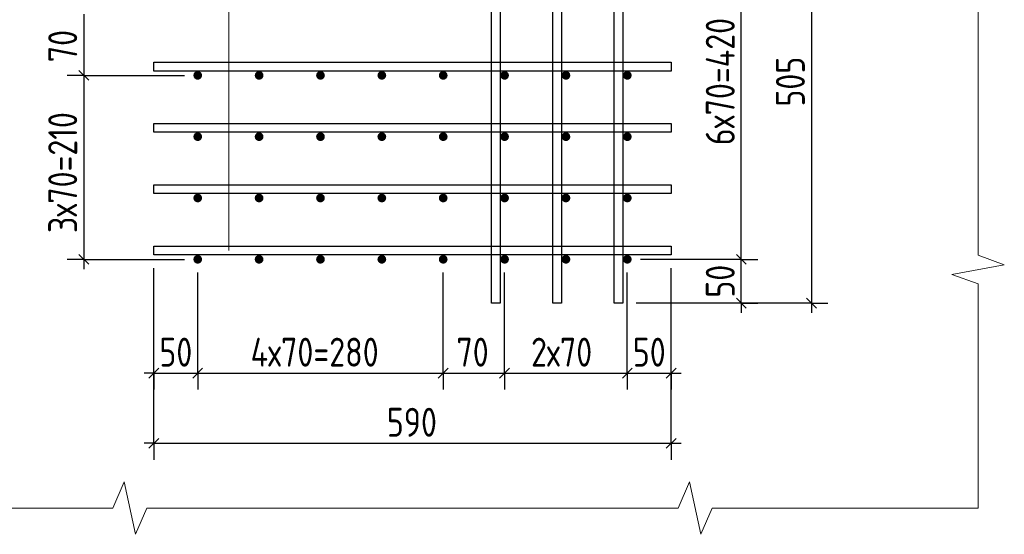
# Model space of a CAD drawing. Header units: millimetres. Extents: x 40580 to 1168286, y -220995 to 81020.
# Tile 260 of 419: x 717548 to 725035, y -107459 to -103542. Entities that reach past the tile are written whole.
import ezdxf

# ---------------------------------------------------------------- set-up
doc = ezdxf.new("R2010")
doc.units = ezdxf.units.MM
for name, color, linetype, lineweight in [('Standard', 7, 'Continuous', 25), ('Вспомогательная арматура', 52, 'Continuous', 25), ('Позиционная метка номер позиции', 7, 'Continuous', 13), ('Примечания', 7, 'Continuous', 13)]:
    doc.layers.add(name, color=color, linetype=linetype, lineweight=lineweight)
doc.styles.add('GOST 2.304-81', font='txt')

msp = doc.modelspace()

# ---------------------------------------------------------------- hatches: boundary and pattern name
at = {"linetype": 'Continuous', "lineweight": 50, "transparency": 33554687}
for points in [[(718935.1, -103966.3), (718932.5, -103953.5), (718925.3, -103942.7), (718914.5, -103935.5), (718901.7, -103932.9), (718889, -103935.5), (718878.2, -103942.7), (718870.9, -103953.5), (718868.4, -103966.3), (718870.9, -103979), (718878.2, -103989.8), (718889, -103997), (718901.7, -103999.6), (718914.5, -103997), (718925.3, -103989.8), (718932.5, -103979)], [(719401.7, -103966.3), (719399.2, -103953.5), (719392, -103942.7), (719381.2, -103935.5), (719368.4, -103932.9), (719355.6, -103935.5), (719344.8, -103942.7), (719337.6, -103953.5), (719335.1, -103966.3), (719337.6, -103979), (719344.8, -103989.8), (719355.6, -103997), (719368.4, -103999.6), (719381.2, -103997), (719392, -103989.8), (719399.2, -103979)], [(719868.4, -103966.3), (719865.9, -103953.5), (719858.6, -103942.7), (719847.8, -103935.5), (719835.1, -103932.9), (719822.3, -103935.5), (719811.5, -103942.7), (719804.3, -103953.5), (719801.7, -103966.3), (719804.3, -103979), (719811.5, -103989.8), (719822.3, -103997), (719835.1, -103999.6), (719847.8, -103997), (719858.6, -103989.8), (719865.9, -103979)], [(720335.1, -103966.3), (720332.5, -103953.5), (720325.3, -103942.7), (720314.5, -103935.5), (720301.7, -103932.9), (720289, -103935.5), (720278.2, -103942.7), (720270.9, -103953.5), (720268.4, -103966.3), (720270.9, -103979), (720278.2, -103989.8), (720289, -103997), (720301.7, -103999.6), (720314.5, -103997), (720325.3, -103989.8), (720332.5, -103979)], [(720801.7, -103966.3), (720799.2, -103953.5), (720792, -103942.7), (720781.2, -103935.5), (720768.4, -103932.9), (720755.6, -103935.5), (720744.8, -103942.7), (720737.6, -103953.5), (720735.1, -103966.3), (720737.6, -103979), (720744.8, -103989.8), (720755.6, -103997), (720768.4, -103999.6), (720781.2, -103997), (720792, -103989.8), (720799.2, -103979)], [(721268.4, -103966.3), (721265.9, -103953.5), (721258.6, -103942.7), (721247.8, -103935.5), (721235.1, -103932.9), (721222.3, -103935.5), (721211.5, -103942.7), (721204.3, -103953.5), (721201.7, -103966.3), (721204.3, -103979), (721211.5, -103989.8), (721222.3, -103997), (721235.1, -103999.6), (721247.8, -103997), (721258.6, -103989.8), (721265.9, -103979)], [(721735.1, -103966.3), (721732.5, -103953.5), (721725.3, -103942.7), (721714.5, -103935.5), (721701.7, -103932.9), (721689, -103935.5), (721678.2, -103942.7), (721670.9, -103953.5), (721668.4, -103966.3), (721670.9, -103979), (721678.2, -103989.8), (721689, -103997), (721701.7, -103999.6), (721714.5, -103997), (721725.3, -103989.8), (721732.5, -103979)], [(722201.7, -103966.3), (722199.2, -103953.5), (722192, -103942.7), (722181.2, -103935.5), (722168.4, -103932.9), (722155.6, -103935.5), (722144.8, -103942.7), (722137.6, -103953.5), (722135.1, -103966.3), (722137.6, -103979), (722144.8, -103989.8), (722155.6, -103997), (722168.4, -103999.6), (722181.2, -103997), (722192, -103989.8), (722199.2, -103979)], [(718935.1, -104432.9), (718932.5, -104420.2), (718925.3, -104409.3), (718914.5, -104402.1), (718901.7, -104399.6), (718889, -104402.1), (718878.2, -104409.3), (718870.9, -104420.2), (718868.4, -104432.9), (718870.9, -104445.7), (718878.2, -104456.5), (718889, -104463.7), (718901.7, -104466.3), (718914.5, -104463.7), (718925.3, -104456.5), (718932.5, -104445.7)], [(719401.7, -104432.9), (719399.2, -104420.2), (719392, -104409.3), (719381.2, -104402.1), (719368.4, -104399.6), (719355.6, -104402.1), (719344.8, -104409.3), (719337.6, -104420.2), (719335.1, -104432.9), (719337.6, -104445.7), (719344.8, -104456.5), (719355.6, -104463.7), (719368.4, -104466.3), (719381.2, -104463.7), (719392, -104456.5), (719399.2, -104445.7)], [(719868.4, -104432.9), (719865.9, -104420.2), (719858.6, -104409.3), (719847.8, -104402.1), (719835.1, -104399.6), (719822.3, -104402.1), (719811.5, -104409.3), (719804.3, -104420.2), (719801.7, -104432.9), (719804.3, -104445.7), (719811.5, -104456.5), (719822.3, -104463.7), (719835.1, -104466.3), (719847.8, -104463.7), (719858.6, -104456.5), (719865.9, -104445.7)], [(720335.1, -104432.9), (720332.5, -104420.2), (720325.3, -104409.3), (720314.5, -104402.1), (720301.7, -104399.6), (720289, -104402.1), (720278.2, -104409.3), (720270.9, -104420.2), (720268.4, -104432.9), (720270.9, -104445.7), (720278.2, -104456.5), (720289, -104463.7), (720301.7, -104466.3), (720314.5, -104463.7), (720325.3, -104456.5), (720332.5, -104445.7)], [(720801.7, -104432.9), (720799.2, -104420.2), (720792, -104409.3), (720781.2, -104402.1), (720768.4, -104399.6), (720755.6, -104402.1), (720744.8, -104409.3), (720737.6, -104420.2), (720735.1, -104432.9), (720737.6, -104445.7), (720744.8, -104456.5), (720755.6, -104463.7), (720768.4, -104466.3), (720781.2, -104463.7), (720792, -104456.5), (720799.2, -104445.7)], [(721268.4, -104432.9), (721265.9, -104420.2), (721258.6, -104409.3), (721247.8, -104402.1), (721235.1, -104399.6), (721222.3, -104402.1), (721211.5, -104409.3), (721204.3, -104420.2), (721201.7, -104432.9), (721204.3, -104445.7), (721211.5, -104456.5), (721222.3, -104463.7), (721235.1, -104466.3), (721247.8, -104463.7), (721258.6, -104456.5), (721265.9, -104445.7)], [(721735.1, -104432.9), (721732.5, -104420.2), (721725.3, -104409.3), (721714.5, -104402.1), (721701.7, -104399.6), (721689, -104402.1), (721678.2, -104409.3), (721670.9, -104420.2), (721668.4, -104432.9), (721670.9, -104445.7), (721678.2, -104456.5), (721689, -104463.7), (721701.7, -104466.3), (721714.5, -104463.7), (721725.3, -104456.5), (721732.5, -104445.7)], [(722201.7, -104432.9), (722199.2, -104420.2), (722192, -104409.3), (722181.2, -104402.1), (722168.4, -104399.6), (722155.6, -104402.1), (722144.8, -104409.3), (722137.6, -104420.2), (722135.1, -104432.9), (722137.6, -104445.7), (722144.8, -104456.5), (722155.6, -104463.7), (722168.4, -104466.3), (722181.2, -104463.7), (722192, -104456.5), (722199.2, -104445.7)], [(718935.1, -104899.6), (718932.5, -104886.8), (718925.3, -104876), (718914.5, -104868.8), (718901.7, -104866.3), (718889, -104868.8), (718878.2, -104876), (718870.9, -104886.8), (718868.4, -104899.6), (718870.9, -104912.3), (718878.2, -104923.2), (718889, -104930.4), (718901.7, -104932.9), (718914.5, -104930.4), (718925.3, -104923.2), (718932.5, -104912.3)], [(719401.7, -104899.6), (719399.2, -104886.8), (719392, -104876), (719381.2, -104868.8), (719368.4, -104866.3), (719355.6, -104868.8), (719344.8, -104876), (719337.6, -104886.8), (719335.1, -104899.6), (719337.6, -104912.3), (719344.8, -104923.2), (719355.6, -104930.4), (719368.4, -104932.9), (719381.2, -104930.4), (719392, -104923.2), (719399.2, -104912.3)], [(719868.4, -104899.6), (719865.9, -104886.8), (719858.6, -104876), (719847.8, -104868.8), (719835.1, -104866.3), (719822.3, -104868.8), (719811.5, -104876), (719804.3, -104886.8), (719801.7, -104899.6), (719804.3, -104912.3), (719811.5, -104923.2), (719822.3, -104930.4), (719835.1, -104932.9), (719847.8, -104930.4), (719858.6, -104923.2), (719865.9, -104912.3)], [(720335.1, -104899.6), (720332.5, -104886.8), (720325.3, -104876), (720314.5, -104868.8), (720301.7, -104866.3), (720289, -104868.8), (720278.2, -104876), (720270.9, -104886.8), (720268.4, -104899.6), (720270.9, -104912.3), (720278.2, -104923.2), (720289, -104930.4), (720301.7, -104932.9), (720314.5, -104930.4), (720325.3, -104923.2), (720332.5, -104912.3)], [(720801.7, -104899.6), (720799.2, -104886.8), (720792, -104876), (720781.2, -104868.8), (720768.4, -104866.3), (720755.6, -104868.8), (720744.8, -104876), (720737.6, -104886.8), (720735.1, -104899.6), (720737.6, -104912.3), (720744.8, -104923.2), (720755.6, -104930.4), (720768.4, -104932.9), (720781.2, -104930.4), (720792, -104923.2), (720799.2, -104912.3)], [(721268.4, -104899.6), (721265.9, -104886.8), (721258.6, -104876), (721247.8, -104868.8), (721235.1, -104866.3), (721222.3, -104868.8), (721211.5, -104876), (721204.3, -104886.8), (721201.7, -104899.6), (721204.3, -104912.3), (721211.5, -104923.2), (721222.3, -104930.4), (721235.1, -104932.9), (721247.8, -104930.4), (721258.6, -104923.2), (721265.9, -104912.3)], [(721735.1, -104899.6), (721732.5, -104886.8), (721725.3, -104876), (721714.5, -104868.8), (721701.7, -104866.3), (721689, -104868.8), (721678.2, -104876), (721670.9, -104886.8), (721668.4, -104899.6), (721670.9, -104912.3), (721678.2, -104923.2), (721689, -104930.4), (721701.7, -104932.9), (721714.5, -104930.4), (721725.3, -104923.2), (721732.5, -104912.3)], [(722201.7, -104899.6), (722199.2, -104886.8), (722192, -104876), (722181.2, -104868.8), (722168.4, -104866.3), (722155.6, -104868.8), (722144.8, -104876), (722137.6, -104886.8), (722135.1, -104899.6), (722137.6, -104912.3), (722144.8, -104923.2), (722155.6, -104930.4), (722168.4, -104932.9), (722181.2, -104930.4), (722192, -104923.2), (722199.2, -104912.3)], [(718935.1, -105366.3), (718932.5, -105353.5), (718925.3, -105342.7), (718914.5, -105335.5), (718901.7, -105332.9), (718889, -105335.5), (718878.2, -105342.7), (718870.9, -105353.5), (718868.4, -105366.3), (718870.9, -105379), (718878.2, -105389.8), (718889, -105397), (718901.7, -105399.6), (718914.5, -105397), (718925.3, -105389.8), (718932.5, -105379)], [(719401.7, -105366.3), (719399.2, -105353.5), (719392, -105342.7), (719381.2, -105335.5), (719368.4, -105332.9), (719355.6, -105335.5), (719344.8, -105342.7), (719337.6, -105353.5), (719335.1, -105366.3), (719337.6, -105379), (719344.8, -105389.8), (719355.6, -105397), (719368.4, -105399.6), (719381.2, -105397), (719392, -105389.8), (719399.2, -105379)], [(719868.4, -105366.3), (719865.9, -105353.5), (719858.6, -105342.7), (719847.8, -105335.5), (719835.1, -105332.9), (719822.3, -105335.5), (719811.5, -105342.7), (719804.3, -105353.5), (719801.7, -105366.3), (719804.3, -105379), (719811.5, -105389.8), (719822.3, -105397), (719835.1, -105399.6), (719847.8, -105397), (719858.6, -105389.8), (719865.9, -105379)], [(720335.1, -105366.3), (720332.5, -105353.5), (720325.3, -105342.7), (720314.5, -105335.5), (720301.7, -105332.9), (720289, -105335.5), (720278.2, -105342.7), (720270.9, -105353.5), (720268.4, -105366.3), (720270.9, -105379), (720278.2, -105389.8), (720289, -105397), (720301.7, -105399.6), (720314.5, -105397), (720325.3, -105389.8), (720332.5, -105379)], [(720801.7, -105366.3), (720799.2, -105353.5), (720792, -105342.7), (720781.2, -105335.5), (720768.4, -105332.9), (720755.6, -105335.5), (720744.8, -105342.7), (720737.6, -105353.5), (720735.1, -105366.3), (720737.6, -105379), (720744.8, -105389.8), (720755.6, -105397), (720768.4, -105399.6), (720781.2, -105397), (720792, -105389.8), (720799.2, -105379)], [(721268.4, -105366.3), (721265.9, -105353.5), (721258.6, -105342.7), (721247.8, -105335.5), (721235.1, -105332.9), (721222.3, -105335.5), (721211.5, -105342.7), (721204.3, -105353.5), (721201.7, -105366.3), (721204.3, -105379), (721211.5, -105389.8), (721222.3, -105397), (721235.1, -105399.6), (721247.8, -105397), (721258.6, -105389.8), (721265.9, -105379)], [(721735.1, -105366.3), (721732.5, -105353.5), (721725.3, -105342.7), (721714.5, -105335.5), (721701.7, -105332.9), (721689, -105335.5), (721678.2, -105342.7), (721670.9, -105353.5), (721668.4, -105366.3), (721670.9, -105379), (721678.2, -105389.8), (721689, -105397), (721701.7, -105399.6), (721714.5, -105397), (721725.3, -105389.8), (721732.5, -105379)], [(722201.7, -105366.3), (722199.2, -105353.5), (722192, -105342.7), (722181.2, -105335.5), (722168.4, -105332.9), (722155.6, -105335.5), (722144.8, -105342.7), (722137.6, -105353.5), (722135.1, -105366.3), (722137.6, -105379), (722144.8, -105389.8), (722155.6, -105397), (722168.4, -105399.6), (722181.2, -105397), (722192, -105389.8), (722199.2, -105379)]]:
    msp.add_hatch(color=7, dxfattribs=at).paths.add_polyline_path(points)

# ---------------------------------------------------------------- linework, layer by layer
at = {"layer": 'Standard', "color": 7, "linetype": 'Continuous', "lineweight": -3, "transparency": 33554687}
for p, q in [((723035.1, -105366.3), (723035.1, -102566.3)), ((718035.1, -103966.3), (718035.1, -105366.3)), ((718035.1, -105366.3), (718035.1, -105441.3)), ((723035.1, -105699.6), (723035.1, -105366.3)), ((723035.1, -105699.6), (723035.1, -105774.6)), ((723568.4, -105699.6), (723568.4, -105774.6)), ((718568.4, -106232.9), (718493.4, -106232.9)), ((718568.4, -106232.9), (718901.7, -106232.9)), ((718901.7, -106232.9), (720768.4, -106232.9)), ((720768.4, -106232.9), (721235.1, -106232.9)), ((721235.1, -106232.9), (722168.4, -106232.9)), ((722168.4, -106232.9), (722501.7, -106232.9)), ((722501.7, -106232.9), (722576.7, -106232.9)), ((718568.4, -106766.3), (718493.4, -106766.3)), ((718568.4, -106766.3), (722501.7, -106766.3)), ((722501.7, -106766.3), (722576.7, -106766.3))]:
    msp.add_line(p, q, dxfattribs=at)
at = {"layer": 'Standard', "color": 251, "linetype": 'Continuous', "lineweight": -3, "true_color": 0x656565, "transparency": 33554687}
for p, q in [((718035.1, -103966.3), (717910.1, -103966.3)), ((718035.1, -103966.3), (718160.1, -103966.3)), ((718035.1, -103966.3), (718801.7, -103966.3)), ((718035.1, -105366.3), (717910.1, -105366.3)), ((718035.1, -105366.3), (718160.1, -105366.3)), ((718035.1, -105366.3), (718801.7, -105366.3)), ((723035.1, -105366.3), (722910.1, -105366.3)), ((723035.1, -105366.3), (723160.1, -105366.3)), ((718568.4, -106766.3), (718568.4, -105432.9)), ((718568.4, -106232.9), (718568.4, -105432.9)), ((722501.7, -106766.3), (722501.7, -105432.9)), ((722501.7, -106232.9), (722501.7, -105432.9)), ((723568.4, -105699.6), (722235.1, -105699.6)), ((723035.1, -105699.6), (722235.1, -105699.6)), ((723035.1, -105699.6), (722910.1, -105699.6)), ((723035.1, -105699.6), (723160.1, -105699.6)), ((723568.4, -105699.6), (723443.4, -105699.6)), ((723568.4, -105699.6), (723693.4, -105699.6)), ((718568.4, -106232.9), (718568.4, -106107.9)), ((718901.7, -106232.9), (718901.7, -106107.9)), ((720768.4, -106232.9), (720768.4, -106107.9)), ((721235.1, -106232.9), (721235.1, -106107.9)), ((722168.4, -106232.9), (722168.4, -106107.9)), ((722501.7, -106232.9), (722501.7, -106107.9)), ((718568.4, -106232.9), (718568.4, -106357.9)), ((718901.7, -106232.9), (718901.7, -106357.9)), ((720768.4, -106232.9), (720768.4, -106357.9)), ((721235.1, -106232.9), (721235.1, -106357.9)), ((722168.4, -106232.9), (722168.4, -106357.9)), ((722501.7, -106232.9), (722501.7, -106357.9)), ((718568.4, -106766.3), (718568.4, -106641.3)), ((722501.7, -106766.3), (722501.7, -106641.3)), ((718568.4, -106766.3), (718568.4, -106891.3)), ((722501.7, -106766.3), (722501.7, -106891.3))]:
    msp.add_line(p, q, dxfattribs=at)
at = {"layer": 'Standard', "color": 7, "linetype": 'Continuous', "lineweight": 25, "transparency": 33554687}
for p, q in [((717997.6, -103928.8), (718072.6, -104003.8)), ((717997.6, -105328.8), (718072.6, -105403.8)), ((723072.6, -105403.8), (722997.6, -105328.8)), ((723072.6, -105737.1), (722997.6, -105662.1)), ((723530.9, -105662.1), (723605.9, -105737.1)), ((718530.9, -106270.4), (718605.9, -106195.4)), ((718864.2, -106270.4), (718939.2, -106195.4)), ((720730.9, -106270.4), (720805.9, -106195.4)), ((721197.6, -106270.4), (721272.6, -106195.4)), ((722130.9, -106270.4), (722205.9, -106195.4)), ((722464.2, -106270.4), (722539.2, -106195.4)), ((718530.9, -106803.8), (718605.9, -106728.8)), ((722464.2, -106803.8), (722539.2, -106728.8))]:
    msp.add_line(p, q, dxfattribs=at)
at = {"layer": 'Standard', "color": 7, "linetype": 'Continuous', "lineweight": -3, "transparency": 33554687}
for points in [[(723568.4, -102332.9), (723568.4, -104275.1), (723568.4, -104275.1), (723568.4, -105699.6)], [(718035.1, -103499.6), (718035.1, -103946.7), (718035.1, -103946.7), (718035.1, -103966.3)]]:
    msp.add_lwpolyline(points, dxfattribs=at)
at = {"layer": 'Standard', "color": 251, "linetype": 'Continuous', "lineweight": -3, "true_color": 0x656565, "transparency": 33554687}
for points in [[(723035.1, -105366.3), (723018.1, -105366.3), (723018.1, -105366.3), (723018.1, -105366.3), (723018.1, -105366.3), (722268.4, -105366.3)], [(718901.7, -106232.9), (718901.7, -106215.9), (718901.7, -106215.9), (718901.7, -106215.9), (718901.7, -106215.9), (718901.7, -106215.9), (718901.7, -106215.9), (718901.7, -106215.9), (718901.7, -106215.9), (718901.7, -105935.5), (718901.7, -105935.5), (718901.7, -105466.3)], [(720768.4, -106232.9), (720768.4, -106215.9), (720768.4, -106215.9), (720768.4, -106215.9), (720768.4, -106215.9), (720768.4, -106215.9), (720768.4, -106215.9), (720768.4, -105466.3)], [(721235.1, -106232.9), (721235.1, -106215.9), (721235.1, -106215.9), (721235.1, -106215.9), (721235.1, -106215.9), (721235.1, -105466.3)], [(722168.4, -106232.9), (722168.4, -106215.9), (722168.4, -106215.9), (722168.4, -105466.3)]]:
    msp.add_lwpolyline(points, dxfattribs=at)
at = {"layer": 'Вспомогательная арматура', "color": 7, "linetype": 'Continuous', "lineweight": 25, "transparency": 33554687}
for points in [[(721201.7, -102332.9), (721201.7, -105699.6), (721135.1, -105699.6), (721135.1, -102332.9), (721201.7, -102332.9)], [(721201.7, -102332.9), (721201.7, -105699.6), (721135.1, -105699.6), (721135.1, -102332.9), (721201.7, -102332.9)], [(721668.4, -102332.9), (721668.4, -105699.6), (721601.7, -105699.6), (721601.7, -102332.9), (721668.4, -102332.9)], [(721668.4, -102332.9), (721668.4, -105699.6), (721601.7, -105699.6), (721601.7, -102332.9), (721668.4, -102332.9)], [(722135.1, -102332.9), (722135.1, -105699.6), (722068.4, -105699.6), (722068.4, -102332.9), (722135.1, -102332.9)], [(722135.1, -102332.9), (722135.1, -105699.6), (722068.4, -105699.6), (722068.4, -102332.9), (722135.1, -102332.9)], [(722501.7, -103932.9), (718568.4, -103932.9), (718568.4, -103866.3), (722501.7, -103866.3), (722501.7, -103932.9)], [(722501.7, -103932.9), (718568.4, -103932.9), (718568.4, -103866.3), (722501.7, -103866.3), (722501.7, -103932.9)], [(722501.7, -104399.6), (718568.4, -104399.6), (718568.4, -104332.9), (722501.7, -104332.9), (722501.7, -104399.6)], [(722501.7, -104399.6), (718568.4, -104399.6), (718568.4, -104332.9), (722501.7, -104332.9), (722501.7, -104399.6)], [(722501.7, -104866.3), (718568.4, -104866.3), (718568.4, -104799.6), (722501.7, -104799.6), (722501.7, -104866.3)], [(722501.7, -104866.3), (718568.4, -104866.3), (718568.4, -104799.6), (722501.7, -104799.6), (722501.7, -104866.3)], [(722501.7, -105332.9), (718568.4, -105332.9), (718568.4, -105266.3), (722501.7, -105266.3), (722501.7, -105332.9)], [(722501.7, -105332.9), (718568.4, -105332.9), (718568.4, -105266.3), (722501.7, -105266.3), (722501.7, -105332.9)]]:
    msp.add_lwpolyline(points, dxfattribs=at)
at = {"layer": 'Позиционная метка номер позиции', "color": 7, "linetype": 'Continuous', "lineweight": 13, "transparency": 33554687}
msp.add_lwpolyline([(718035.1, -101287), (719137.2, -101287), (719137.2, -105299.6)], dxfattribs=at)
at = {"layer": 'Примечания', "color": 7, "linetype": 'Continuous', "lineweight": 13, "transparency": 33554687}
for p, q in [((724835.1, -103629.4), (724835.1, -101923.4)), ((724835.1, -105335.4), (724835.1, -103629.4)), ((725035.1, -105408), (724835.1, -105335.4)), ((724635.1, -105480.6), (725035.1, -105408)), ((724835.1, -105553.2), (724635.1, -105480.6)), ((724835.1, -107259.3), (724835.1, -105553.2)), ((718256.1, -107259.3), (718342.1, -107059.3)), ((718342.1, -107059.3), (718428.1, -107459.3)), ((722556.1, -107259.3), (722642.1, -107059.3)), ((722642.1, -107059.3), (722728.1, -107459.3)), ((716235.1, -107259.3), (718256.1, -107259.3)), ((718428.1, -107459.3), (718514.1, -107259.3)), ((718514.1, -107259.3), (720535.1, -107259.3)), ((720535.1, -107259.3), (722556.1, -107259.3)), ((722728.1, -107459.3), (722814.1, -107259.3)), ((722814.1, -107259.3), (724835.1, -107259.3)), ((724835.1, -107259.3), (724835.1, -107259.3)), ((724835.1, -107259.3), (724835.1, -107259.3))]:
    msp.add_line(p, q, dxfattribs=at)

# ---------------------------------------------------------------- texts
at = {"layer": 'Standard', "color": 7, "linetype": 'Continuous', "lineweight": 25, "transparency": 33554687, "char_height": 220, "attachment_point": 7, "rotation": 90, "style": 'GOST 2.304-81'}
for s, insert, width in [('6х70=420', (722985, -104497.9), 1188.357), ('70', (717985.1, -103865.9), 391.317), ('505', (723518.4, -104203.9), 500.82), ('3х70=210', (717985, -105166.6), 1125.894), ('50', (722985.1, -105658.1), 375.735)]:
    msp.add_mtext(s, dxfattribs=dict(at, insert=insert, width=width))
at = {"layer": 'Standard', "color": 7, "linetype": 'Continuous', "lineweight": 25, "transparency": 33554687, "char_height": 220, "attachment_point": 7, "style": 'GOST 2.304-81'}
for s, insert, width in [('50', (718609.9, -106182.9), 375.729), ('4х70=280', (719303.5, -106182.9), 1188.357), ('70', (720868.8, -106182.9), 391.305), ('2х70', (721435.9, -106182.9), 657.058), ('50', (722209.9, -106182.9), 375.729), ('590', (720339.6, -106716.3), 516.396)]:
    msp.add_mtext(s, dxfattribs=dict(at, insert=insert, width=width))

doc.saveas('drawing.dxf')
